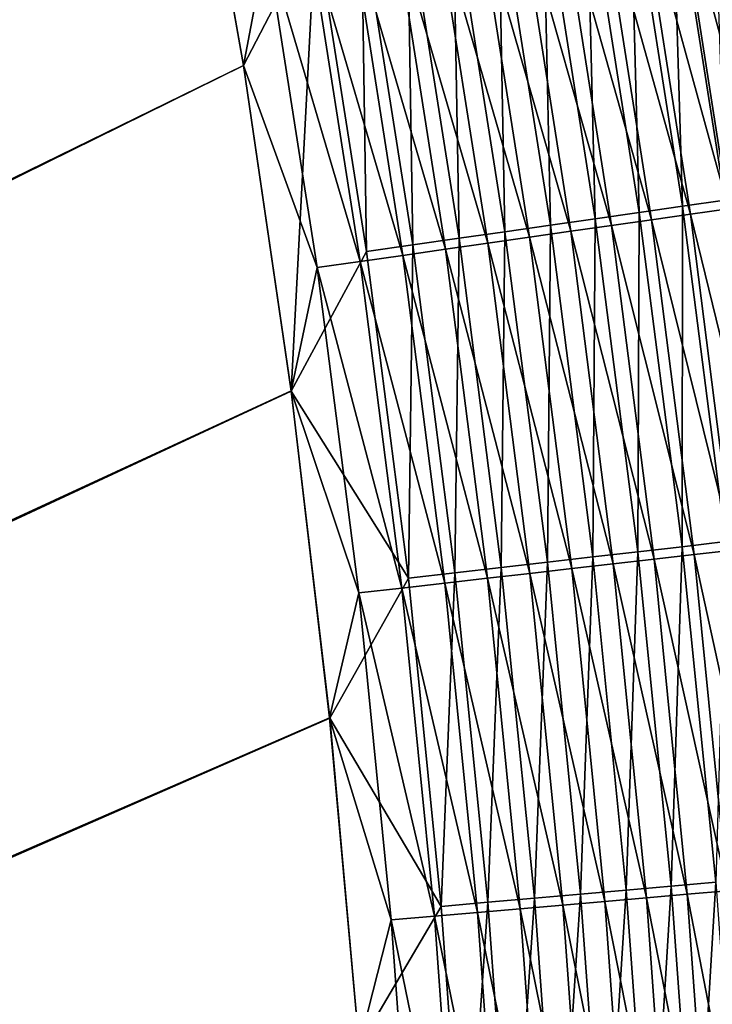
# Model space of a CAD drawing. Header units: metres. Extents: x 0 to 1400, y -1400 to 0.
# Tile 269 of 346: x 1220 to 1245, y -482 to -446. Entities that reach past the tile are written whole.
import ezdxf

# ---------------------------------------------------------------- set-up
doc = ezdxf.new("R2010")
doc.units = ezdxf.units.M

msp = doc.modelspace()

# ---------------------------------------------------------------- linework, layer by layer
at = {"layer": 'None'}
for points in [[(1220.56311, -411.457306, -500.477753), (1217.352539, -399.679108, -500.477753), (759.270203, -676.616821, -500.477753)], [(762.366577, -676.864197, -503.477753), (1217.35083, -399.679199, -503.477753), (1220.562744, -411.458832, -503.477753)], [(759.270203, -676.616821, -500.477753), (1223.404785, -423.330414, -500.477753), (1220.56311, -411.457306, -500.477753)], [(1220.562744, -411.458832, -503.477753), (1223.40564, -423.332764, -503.477753), (762.366577, -676.864197, -503.477753)], [(1225.883057, -435.283936, -500.477753), (1223.404785, -423.330414, -500.477753), (759.270203, -676.616821, -500.477753)], [(1223.40564, -423.332764, -503.477753), (1225.884155, -435.286407, -503.477753), (762.366577, -676.864197, -503.477753)], [(1228.003662, -447.304108, -500.477753), (1225.883057, -435.283936, -500.477753), (759.270203, -676.616821, -500.477753)], [(762.366577, -676.864197, -503.477753), (1225.884155, -435.286407, -503.477753), (1228.005249, -447.307983, -503.477753)], [(1228.003662, -447.304108, -500.477753), (1228.862061, -442.801331, -500.44104), (1225.883057, -435.283936, -500.477753)], [(1230.670166, -442.165222, -503.316071), (1228.005249, -447.307983, -503.477753), (1225.884155, -435.286407, -503.477753)], [(1245.857544, -452.301483, -499.512329), (1243.902832, -439.875, -499.510498), (1245.431641, -439.610413, -498.694336)], [(1244.285522, -452.527435, -500.255829), (1242.337891, -440.145844, -500.254364), (1243.902832, -439.875, -499.510498)], [(1244.285522, -452.527435, -500.255829), (1243.902832, -439.875, -499.510498), (1245.857544, -452.301483, -499.512329)], [(1247.372803, -452.423401, -495.260895), (1245.419189, -439.945282, -495.258484), (1244.046509, -440.182068, -496.07489)], [(1241.045166, -452.993195, -501.518219), (1239.111938, -440.704163, -501.517334), (1240.73999, -440.422424, -500.923889)], [(1242.68042, -452.758148, -500.925049), (1240.73999, -440.422424, -500.923889), (1242.337891, -440.145844, -500.254364)], [(1241.045166, -452.993195, -501.518219), (1240.73999, -440.422424, -500.923889), (1242.68042, -452.758148, -500.925049)], [(1241.195923, -440.673767, -497.511505), (1244.578857, -452.823334, -496.828186), (1242.637817, -440.425049, -496.826508)], [(1242.68042, -452.758148, -500.925049), (1242.337891, -440.145844, -500.254364), (1244.285522, -452.527435, -500.255829)], [(1245.993896, -452.620789, -496.076904), (1244.046509, -440.182068, -496.07489), (1242.637817, -440.425049, -496.826508)], [(1242.637817, -440.425049, -496.826508), (1244.578857, -452.823334, -496.828186), (1245.993896, -452.620789, -496.076904)], [(1247.372803, -452.423401, -495.260895), (1244.046509, -440.182068, -496.07489), (1245.993896, -452.620789, -496.076904)], [(1239.383911, -453.231964, -502.034424), (1237.45813, -440.990387, -502.033783), (1239.111938, -440.704163, -501.517334)], [(1239.383911, -453.231964, -502.034424), (1239.111938, -440.704163, -501.517334), (1241.045166, -452.993195, -501.518219)], [(1243.130493, -453.03067, -497.512848), (1241.195923, -440.673767, -497.511505), (1239.723511, -440.927765, -498.128021)], [(1244.578857, -452.823334, -496.828186), (1241.195923, -440.673767, -497.511505), (1243.130493, -453.03067, -497.512848)], [(1237.70105, -453.473877, -502.472992), (1235.782837, -441.280365, -502.472534), (1237.45813, -440.990387, -502.033783)], [(1237.70105, -453.473877, -502.472992), (1237.45813, -440.990387, -502.033783), (1239.383911, -453.231964, -502.034424)], [(1241.651489, -453.242371, -498.129089), (1239.723511, -440.927765, -498.128021), (1238.223511, -441.186493, -498.674408)], [(1243.130493, -453.03067, -497.512848), (1239.723511, -440.927765, -498.128021), (1241.651489, -453.242371, -498.129089)], [(1236.000854, -453.718262, -502.833221), (1234.09021, -441.573303, -502.832977), (1235.782837, -441.280365, -502.472534)], [(1235.156128, -441.715637, -499.553711), (1238.614258, -453.677155, -499.150421), (1236.699707, -441.449341, -499.149841)], [(1236.000854, -453.718262, -502.833221), (1235.782837, -441.280365, -502.472534), (1237.70105, -453.473877, -502.472992)], [(1240.144775, -453.458069, -498.675232), (1238.223511, -441.186493, -498.674408), (1236.699707, -441.449341, -499.149841)], [(1236.699707, -441.449341, -499.149841), (1238.614258, -453.677155, -499.150421), (1240.144775, -453.458069, -498.675232)], [(1241.651489, -453.242371, -498.129089), (1238.223511, -441.186493, -498.674408), (1240.144775, -453.458069, -498.675232)], [(1232.384521, -441.8685, -503.11438), (1232.565552, -454.212036, -503.316132), (1230.670166, -442.165222, -503.316071)], [(1234.287598, -453.964508, -503.114502), (1232.384521, -441.8685, -503.11438), (1234.09021, -441.573303, -502.832977)], [(1232.565552, -454.212036, -503.316132), (1232.384521, -441.8685, -503.11438), (1234.287598, -453.964508, -503.114502)], [(1237.063721, -453.899109, -499.554108), (1235.156128, -441.715637, -499.553711), (1233.596558, -441.98465, -499.885376)], [(1234.287598, -453.964508, -503.114502), (1234.09021, -441.573303, -502.832977), (1236.000854, -453.718262, -502.833221)], [(1238.614258, -453.677155, -499.150421), (1235.156128, -441.715637, -499.553711), (1237.063721, -453.899109, -499.554108)], [(1229.775879, -459.386505, -503.477753), (1228.005249, -447.307983, -503.477753), (1230.670166, -442.165222, -503.316071)], [(1232.565552, -454.212036, -503.316132), (1229.775879, -459.386505, -503.477753), (1230.670166, -442.165222, -503.316071)], [(1235.497192, -454.123352, -499.88562), (1233.596558, -441.98465, -499.885376), (1232.025024, -442.255707, -500.144226)], [(1237.063721, -453.899109, -499.554108), (1233.596558, -441.98465, -499.885376), (1235.497192, -454.123352, -499.88562)], [(1230.445557, -442.528168, -500.329651), (1228.862061, -442.801331, -500.44104), (1232.332275, -454.576416, -500.329712)], [(1233.918701, -454.349304, -500.144348), (1232.025024, -442.255707, -500.144226), (1230.445557, -442.528168, -500.329651)], [(1232.332275, -454.576416, -500.329712), (1233.918701, -454.349304, -500.144348), (1230.445557, -442.528168, -500.329651)], [(1233.918701, -454.349304, -500.144348), (1235.497192, -454.123352, -499.88562), (1232.025024, -442.255707, -500.144226)], [(1230.741699, -454.804108, -500.44104), (1228.862061, -442.801331, -500.44104), (1228.003662, -447.304108, -500.477753)], [(1228.862061, -442.801331, -500.44104), (1230.741699, -454.804108, -500.44104), (1232.332275, -454.576416, -500.329712)], [(759.270203, -676.616821, -500.477753), (1229.77356, -459.380157, -500.477753), (1228.003662, -447.304108, -500.477753)], [(1228.005249, -447.307983, -503.477753), (1229.775879, -459.386505, -503.477753), (762.366577, -676.864197, -503.477753)], [(1229.77356, -459.380157, -500.477753), (1230.741699, -454.804108, -500.44104), (1228.003662, -447.304108, -500.477753)], [(1245.880005, -464.969116, -500.257172), (1244.285522, -452.527435, -500.255829), (1245.857544, -452.301483, -499.512329)], [(1242.62793, -465.344116, -501.519043), (1241.045166, -452.993195, -501.518219), (1242.68042, -452.758148, -500.925049)], [(1242.62793, -465.344116, -501.519043), (1242.68042, -452.758148, -500.925049), (1244.269043, -465.154877, -500.926147)], [(1244.269043, -465.154877, -500.926147), (1242.68042, -452.758148, -500.925049), (1244.285522, -452.527435, -500.255829)], [(1246.166138, -465.280212, -496.829681), (1244.578857, -452.823334, -496.828186), (1243.130493, -453.03067, -497.512848)], [(1244.269043, -465.154877, -500.926147), (1244.285522, -452.527435, -500.255829), (1245.880005, -464.969116, -500.257172)], [(1244.578857, -452.823334, -496.828186), (1247.586304, -465.11734, -496.078735), (1245.993896, -452.620789, -496.076904)], [(1247.586304, -465.11734, -496.078735), (1244.578857, -452.823334, -496.828186), (1246.166138, -465.280212, -496.829681)], [(1240.960693, -465.536377, -502.035004), (1239.383911, -453.231964, -502.034424), (1241.045166, -452.993195, -501.518219)], [(1240.960693, -465.536377, -502.035004), (1241.045166, -452.993195, -501.518219), (1242.62793, -465.344116, -501.519043)], [(1244.712646, -465.44696, -497.514069), (1243.130493, -453.03067, -497.512848), (1241.651489, -453.242371, -498.129089)], [(1246.166138, -465.280212, -496.829681), (1243.130493, -453.03067, -497.512848), (1244.712646, -465.44696, -497.514069)], [(1237.565674, -465.927887, -502.833496), (1236.000854, -453.718262, -502.833221), (1237.70105, -453.473877, -502.472992)], [(1237.565674, -465.927887, -502.833496), (1237.70105, -453.473877, -502.472992), (1239.271851, -465.73114, -502.473389)], [(1239.271851, -465.73114, -502.473389), (1237.70105, -453.473877, -502.472992), (1239.383911, -453.231964, -502.034424)], [(1238.614258, -453.677155, -499.150421), (1241.716309, -465.790649, -498.675964), (1240.144775, -453.458069, -498.675232)], [(1239.271851, -465.73114, -502.473389), (1239.383911, -453.231964, -502.034424), (1240.960693, -465.536377, -502.035004)], [(1243.228271, -465.617218, -498.130035), (1241.651489, -453.242371, -498.129089), (1240.144775, -453.458069, -498.675232)], [(1240.144775, -453.458069, -498.675232), (1241.716309, -465.790649, -498.675964), (1243.228271, -465.617218, -498.130035)], [(1244.712646, -465.44696, -497.514069), (1241.651489, -453.242371, -498.129089), (1243.228271, -465.617218, -498.130035)], [(1235.846313, -466.12616, -503.114655), (1234.287598, -453.964508, -503.114502), (1236.000854, -453.718262, -502.833221)], [(1238.624268, -466.145325, -499.554474), (1237.063721, -453.899109, -499.554108), (1235.497192, -454.123352, -499.88562)], [(1235.846313, -466.12616, -503.114655), (1236.000854, -453.718262, -502.833221), (1237.565674, -465.927887, -502.833496)], [(1240.180298, -465.966858, -499.15097), (1238.614258, -453.677155, -499.150421), (1237.063721, -453.899109, -499.554108)], [(1240.180298, -465.966858, -499.15097), (1237.063721, -453.899109, -499.554108), (1238.624268, -466.145325, -499.554474)], [(1241.716309, -465.790649, -498.675964), (1238.614258, -453.677155, -499.150421), (1240.180298, -465.966858, -499.15097)], [(1229.775879, -459.386505, -503.477753), (1232.565552, -454.212036, -503.316132), (1234.118164, -466.325439, -503.316193)], [(1234.118164, -466.325439, -503.316193), (1232.565552, -454.212036, -503.316132), (1234.287598, -453.964508, -503.114502)], [(1237.052246, -466.325653, -499.885834), (1235.497192, -454.123352, -499.88562), (1233.918701, -454.349304, -500.144348)], [(1234.118164, -466.325439, -503.316193), (1234.287598, -453.964508, -503.114502), (1235.846313, -466.12616, -503.114655)], [(1238.624268, -466.145325, -499.554474), (1235.497192, -454.123352, -499.88562), (1237.052246, -466.325653, -499.885834)], [(1232.332275, -454.576416, -500.329712), (1230.741699, -454.804108, -500.44104), (1233.875977, -466.690002, -500.329742)], [(1235.46814, -466.507385, -500.14447), (1233.918701, -454.349304, -500.144348), (1232.332275, -454.576416, -500.329712)], [(1233.875977, -466.690002, -500.329742), (1235.46814, -466.507385, -500.14447), (1232.332275, -454.576416, -500.329712)], [(1235.46814, -466.507385, -500.14447), (1237.052246, -466.325653, -499.885834), (1233.918701, -454.349304, -500.144348)], [(1232.279785, -466.873108, -500.44104), (1230.741699, -454.804108, -500.44104), (1229.77356, -459.380157, -500.477753)], [(1230.741699, -454.804108, -500.44104), (1232.279785, -466.873108, -500.44104), (1233.875977, -466.690002, -500.329742)], [(1231.200439, -471.502319, -500.477753), (1229.77356, -459.380157, -500.477753), (759.270203, -676.616821, -500.477753)], [(1229.775879, -459.386505, -503.477753), (1231.203491, -471.510986, -503.477753), (762.366577, -676.864197, -503.477753)], [(1231.200439, -471.502319, -500.477753), (1232.279785, -466.873108, -500.44104), (1229.77356, -459.380157, -500.477753)], [(1231.203491, -471.510986, -503.477753), (1229.775879, -459.386505, -503.477753), (1234.118164, -466.325439, -503.316193)], [(1243.867432, -477.747986, -501.519806), (1242.62793, -465.344116, -501.519043), (1244.269043, -465.154877, -500.926147)], [(1243.867432, -477.747986, -501.519806), (1244.269043, -465.154877, -500.926147), (1245.512939, -477.603668, -500.927124)], [(1245.512939, -477.603668, -500.927124), (1244.269043, -465.154877, -500.926147), (1245.880005, -464.969116, -500.257172)], [(1240.502197, -478.043182, -502.473785), (1239.271851, -465.73114, -502.473389), (1240.960693, -465.536377, -502.035004)], [(1240.502197, -478.043182, -502.473785), (1240.960693, -465.536377, -502.035004), (1242.195679, -477.894623, -502.035583)], [(1242.195679, -477.894623, -502.035583), (1240.960693, -465.536377, -502.035004), (1242.62793, -465.344116, -501.519043)], [(1241.716309, -465.790649, -498.675964), (1244.461182, -478.043335, -498.13092), (1243.228271, -465.617218, -498.130035)], [(1242.195679, -477.894623, -502.035583), (1242.62793, -465.344116, -501.519043), (1243.867432, -477.747986, -501.519806)], [(1245.949463, -477.913727, -497.515167), (1244.712646, -465.44696, -497.514069), (1243.228271, -465.617218, -498.130035)], [(1243.228271, -465.617218, -498.130035), (1244.461182, -478.043335, -498.13092), (1245.949463, -477.913727, -497.515167)], [(1247.406982, -477.786804, -496.831024), (1246.166138, -465.280212, -496.829681), (1244.712646, -465.44696, -497.514069)], [(1247.406982, -477.786804, -496.831024), (1244.712646, -465.44696, -497.514069), (1245.949463, -477.913727, -497.515167)], [(1237.067383, -478.344482, -503.114777), (1235.846313, -466.12616, -503.114655), (1237.565674, -465.927887, -502.833496)], [(1237.067383, -478.344482, -503.114777), (1237.565674, -465.927887, -502.833496), (1238.791382, -478.193237, -502.83374)], [(1238.791382, -478.193237, -502.83374), (1237.565674, -465.927887, -502.833496), (1239.271851, -465.73114, -502.473389)], [(1241.404785, -478.309479, -499.151428), (1240.180298, -465.966858, -499.15097), (1238.624268, -466.145325, -499.554474)], [(1238.791382, -478.193237, -502.83374), (1239.271851, -465.73114, -502.473389), (1240.502197, -478.043182, -502.473785)], [(1242.944946, -478.175354, -498.676605), (1241.716309, -465.790649, -498.675964), (1240.180298, -465.966858, -499.15097)], [(1242.944946, -478.175354, -498.676605), (1240.180298, -465.966858, -499.15097), (1241.404785, -478.309479, -499.151428)], [(1244.461182, -478.043335, -498.13092), (1241.716309, -465.790649, -498.675964), (1242.944946, -478.175354, -498.676605)], [(1231.203491, -471.510986, -503.477753), (1234.118164, -466.325439, -503.316193), (1235.334595, -478.49646, -503.316254)], [(1235.334595, -478.49646, -503.316254), (1234.118164, -466.325439, -503.316193), (1235.846313, -466.12616, -503.114655)], [(1235.334595, -478.49646, -503.316254), (1235.846313, -466.12616, -503.114655), (1237.067383, -478.344482, -503.114777)], [(1238.268311, -478.582642, -499.886047), (1237.052246, -466.325653, -499.885834), (1235.46814, -466.507385, -500.14447)], [(1239.844604, -478.445374, -499.554779), (1238.624268, -466.145325, -499.554474), (1237.052246, -466.325653, -499.885834)], [(1239.844604, -478.445374, -499.554779), (1237.052246, -466.325653, -499.885834), (1238.268311, -478.582642, -499.886047)], [(1241.404785, -478.309479, -499.151428), (1238.624268, -466.145325, -499.554474), (1239.844604, -478.445374, -499.554779)], [(1233.875977, -466.690002, -500.329742), (1232.279785, -466.873108, -500.44104), (1235.083618, -478.859985, -500.329803)], [(1236.679932, -478.720947, -500.144592), (1235.46814, -466.507385, -500.14447), (1233.875977, -466.690002, -500.329742)], [(1235.083618, -478.859985, -500.329803), (1236.679932, -478.720947, -500.144592), (1233.875977, -466.690002, -500.329742)], [(1236.679932, -478.720947, -500.144592), (1238.268311, -478.582642, -499.886047), (1235.46814, -466.507385, -500.14447)], [(1233.483154, -478.999359, -500.441071), (1232.279785, -466.873108, -500.44104), (1231.200439, -471.502319, -500.477753)], [(1232.279785, -466.873108, -500.44104), (1233.483154, -478.999359, -500.441071), (1235.083618, -478.859985, -500.329803)], [(1232.291626, -483.660858, -500.477753), (1231.200439, -471.502319, -500.477753), (759.270203, -676.616821, -500.477753)], [(762.366577, -676.864197, -503.477753), (1231.203491, -471.510986, -503.477753), (1232.295288, -483.670471, -503.477753)], [(1232.291626, -483.660858, -500.477753), (1233.483154, -478.999359, -500.441071), (1231.200439, -471.502319, -500.477753)], [(1232.295288, -483.670471, -503.477753), (1231.203491, -471.510986, -503.477753), (1235.334595, -478.49646, -503.316254)], [(1244.77063, -490.195862, -501.520477), (1243.867432, -477.747986, -501.519806), (1245.512939, -477.603668, -500.927124)], [(1244.77063, -490.195862, -501.520477), (1245.512939, -477.603668, -500.927124), (1246.419434, -490.095551, -500.928009)], [(1241.399048, -490.401062, -502.474121), (1240.502197, -478.043182, -502.473785), (1242.195679, -477.894623, -502.035583)], [(1241.399048, -490.401062, -502.474121), (1242.195679, -477.894623, -502.035583), (1243.095703, -490.297791, -502.036072)], [(1243.095703, -490.297791, -502.036072), (1242.195679, -477.894623, -502.035583), (1243.867432, -477.747986, -501.519806)], [(1243.095703, -490.297791, -502.036072), (1243.867432, -477.747986, -501.519806), (1244.77063, -490.195862, -501.520477)], [(1244.461182, -478.043335, -498.13092), (1246.848145, -490.422089, -497.516113), (1245.949463, -477.913727, -497.515167)], [(1236.221436, -490.716156, -503.316315), (1235.334595, -478.49646, -503.316254), (1237.067383, -478.344482, -503.114777)], [(1236.221436, -490.716156, -503.316315), (1237.067383, -478.344482, -503.114777), (1237.95752, -490.610504, -503.114929)], [(1237.95752, -490.610504, -503.114929), (1237.067383, -478.344482, -503.114777), (1238.791382, -478.193237, -502.83374)], [(1237.95752, -490.610504, -503.114929), (1238.791382, -478.193237, -502.83374), (1239.684814, -490.505371, -502.833984)], [(1239.684814, -490.505371, -502.833984), (1238.791382, -478.193237, -502.83374), (1240.502197, -478.043182, -502.473785)], [(1239.684814, -490.505371, -502.833984), (1240.502197, -478.043182, -502.473785), (1241.399048, -490.401062, -502.474121)], [(1242.294922, -490.696167, -499.151855), (1241.404785, -478.309479, -499.151428), (1239.844604, -478.445374, -499.554779)], [(1243.838013, -490.603302, -498.677185), (1242.944946, -478.175354, -498.676605), (1241.404785, -478.309479, -499.151428)], [(1243.838013, -490.603302, -498.677185), (1241.404785, -478.309479, -499.151428), (1242.294922, -490.696167, -499.151855)], [(1245.357056, -490.511841, -498.131653), (1244.461182, -478.043335, -498.13092), (1242.944946, -478.175354, -498.676605)], [(1245.357056, -490.511841, -498.131653), (1242.944946, -478.175354, -498.676605), (1243.838013, -490.603302, -498.677185)], [(1246.848145, -490.422089, -497.516113), (1244.461182, -478.043335, -498.13092), (1245.357056, -490.511841, -498.131653)], [(1232.295288, -483.670471, -503.477753), (1235.334595, -478.49646, -503.316254), (1236.221436, -490.716156, -503.316315)], [(1237.561157, -490.98114, -500.144684), (1236.679932, -478.720947, -500.144592), (1235.083618, -478.859985, -500.329803)], [(1239.152466, -490.885345, -499.88623), (1238.268311, -478.582642, -499.886047), (1236.679932, -478.720947, -500.144592)], [(1237.561157, -490.98114, -500.144684), (1239.152466, -490.885345, -499.88623), (1236.679932, -478.720947, -500.144592)], [(1240.731689, -490.790283, -499.555084), (1239.844604, -478.445374, -499.554779), (1238.268311, -478.582642, -499.886047)], [(1240.731689, -490.790283, -499.555084), (1238.268311, -478.582642, -499.886047), (1239.152466, -490.885345, -499.88623)], [(1242.294922, -490.696167, -499.151855), (1239.844604, -478.445374, -499.554779), (1240.731689, -490.790283, -499.555084)], [(1234.358154, -491.173981, -500.441071), (1233.483154, -478.999359, -500.441071), (1232.291626, -483.660858, -500.477753)], [(1235.083618, -478.859985, -500.329803), (1233.483154, -478.999359, -500.441071), (1235.96167, -491.077423, -500.329834)], [(1233.483154, -478.999359, -500.441071), (1234.358154, -491.173981, -500.441071), (1235.96167, -491.077423, -500.329834)], [(1235.96167, -491.077423, -500.329834), (1237.561157, -490.98114, -500.144684), (1235.083618, -478.859985, -500.329803)]]:
    msp.add_3dface(points, dxfattribs=at)

doc.saveas('drawing.dxf')
